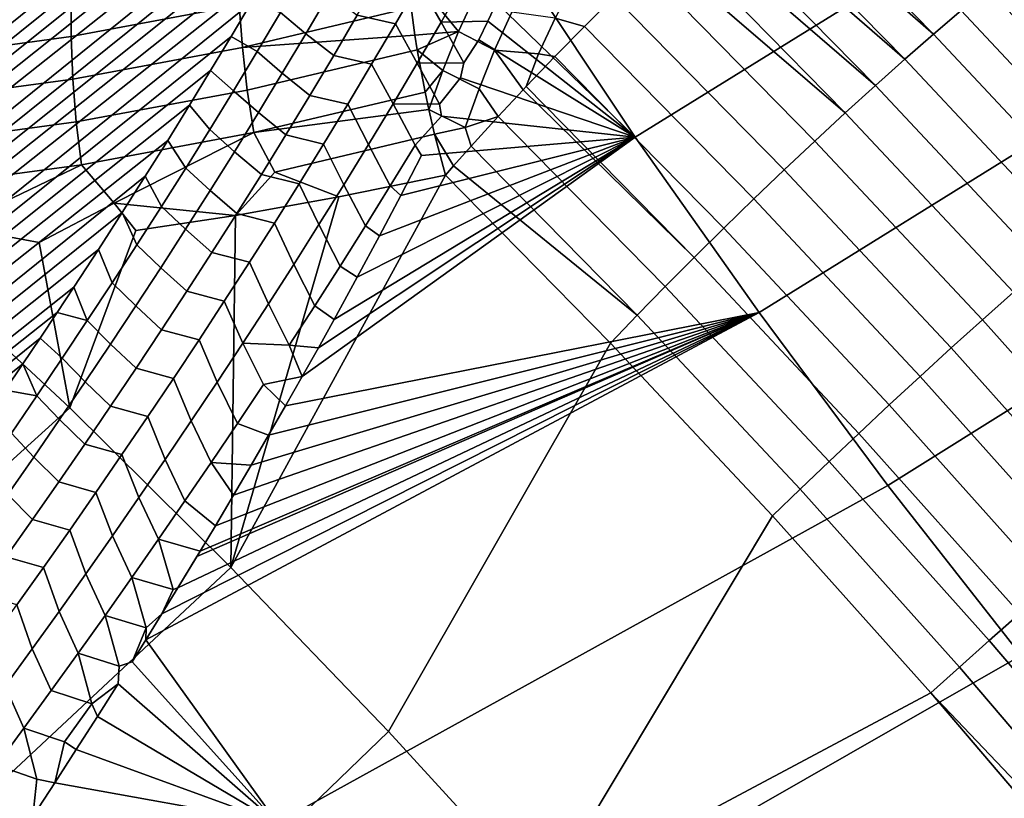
# Model space of a CAD drawing. Header units: metres. Extents: x -82 to 82, y -314 to 27.
# Tile 389 of 656: x -56.79 to -52.77, y -31.81 to -28.64. Entities that reach past the tile are written whole.
import ezdxf

# ---------------------------------------------------------------- set-up
doc = ezdxf.new("R2010")
doc.units = ezdxf.units.M
doc.layers.add('solid_K_24_41_04_000C07', color=7, linetype='CONTINUOUS')

msp = doc.modelspace()

# ---------------------------------------------------------------- linework, layer by layer
at = {"layer": 'solid_K_24_41_04_000C07'}
for points in [[(-78.044121, -38.584923, 53.209274), (-56.828636, -21.3894, 35.353458), (-56.744942, -21.398634, 35.293816)], [(-78.044121, -38.584923, 53.209274), (-56.744942, -21.398634, 35.293816), (-56.663261, -21.408882, 35.235512)], [(-78.044121, -38.584923, 53.209274), (-56.663261, -21.408882, 35.235512), (-56.583588, -21.420143, 35.178551)], [(-78.044121, -38.584923, 53.209274), (-56.583588, -21.420143, 35.178551), (-56.505852, -21.432337, 35.122879)], [(-78.044121, -38.584923, 53.209274), (-56.505852, -21.432337, 35.122879), (-56.429981, -21.445391, 35.068439)], [(-78.044121, -38.584923, 53.209274), (-56.429981, -21.445391, 35.068439), (-56.283592, -21.473835, 34.963058)], [(-78.044121, -38.584923, 53.209274), (-56.283592, -21.473835, 34.963058), (-56.144596, -21.505697, 34.862617)], [(-77.769989, -39.218563, 53.081669), (-78.044121, -38.584923, 53.209274), (-56.144596, -21.505697, 34.862617), (-56.012661, -21.540579, 34.766869)], [(-77.769989, -39.218563, 53.081669), (-56.012661, -21.540579, 34.766869), (-55.887356, -21.577976, 34.675476)], [(-77.769989, -39.218563, 53.081669), (-55.887356, -21.577976, 34.675476), (-55.768879, -21.618139, 34.588669)], [(-77.769989, -39.218563, 53.081669), (-55.768879, -21.618139, 34.588669), (-55.656788, -21.660601, 34.506115)], [(-77.769989, -39.218563, 53.081669), (-55.656788, -21.660601, 34.506115), (-55.5508, -21.705032, 34.427612)], [(-77.769989, -39.218563, 53.081669), (-55.5508, -21.705032, 34.427612), (-55.451065, -21.751623, 34.353352)], [(-77.769989, -39.218563, 53.081669), (-55.451065, -21.751623, 34.353352), (-55.356953, -21.79985, 34.282837)], [(-77.497025, -39.839706, 52.919788), (-77.769989, -39.218563, 53.081669), (-55.356953, -21.79985, 34.282837), (-55.26828, -21.849524, 34.215973)], [(-77.497025, -39.839706, 52.919788), (-55.26828, -21.849524, 34.215973), (-55.185101, -21.90074, 34.152847)], [(-77.497025, -39.839706, 52.919788), (-55.185101, -21.90074, 34.152847), (-55.106678, -21.95311, 34.092899)], [(-77.497025, -39.839706, 52.919788), (-55.106678, -21.95311, 34.092899), (-55.033062, -22.006567, 34.036209)], [(-77.497025, -39.839706, 52.919788), (-55.033062, -22.006567, 34.036209), (-54.964062, -22.061157, 33.982662)], [(-77.497025, -39.839706, 52.919788), (-54.964062, -22.061157, 33.982662), (-54.898903, -22.11676, 33.931671)], [(-77.497025, -39.839706, 52.919788), (-54.898903, -22.11676, 33.931671), (-54.837761, -22.173378, 33.883404)], [(-77.225426, -40.44812, 52.72403), (-77.497025, -39.839706, 52.919788), (-54.837761, -22.173378, 33.883404), (-54.780338, -22.231012, 33.83765)], [(-77.225426, -40.44812, 52.72403), (-54.780338, -22.231012, 33.83765), (-54.72607, -22.289621, 33.793972)], [(-77.225426, -40.44812, 52.72403), (-54.72607, -22.289621, 33.793972), (-54.675171, -22.349178, 33.752567)], [(-77.225426, -40.44812, 52.72403), (-54.675171, -22.349178, 33.752567), (-54.627308, -22.409786, 33.713181)], [(-77.225426, -40.44812, 52.72403), (-54.627308, -22.409786, 33.713181), (-54.58215, -22.471497, 33.675556)], [(-77.225426, -40.44812, 52.72403), (-54.58215, -22.471497, 33.675556), (-54.539864, -22.534245, 33.639851)], [(-77.225426, -40.44812, 52.72403), (-54.539864, -22.534245, 33.639851), (-54.500122, -22.59828, 33.605793)], [(-77.225426, -40.44812, 52.72403), (-54.500122, -22.59828, 33.605793), (-54.462746, -22.66371, 33.573238)], [(-77.225426, -40.44812, 52.72403), (-54.462746, -22.66371, 33.573238), (-54.42783, -22.730467, 33.542282)], [(-77.225426, -40.44812, 52.72403), (-54.42783, -22.730467, 33.542282), (-54.395153, -22.798807, 33.512733), (-76.955391, -41.043564, 52.494686)], [(-76.955391, -41.043564, 52.494686), (-54.395153, -22.798807, 33.512733), (-54.364651, -22.868706, 33.484531)], [(-76.955391, -41.043564, 52.494686), (-54.364651, -22.868706, 33.484531), (-54.336369, -22.940226, 33.457718)], [(-76.955391, -41.043564, 52.494686), (-54.336369, -22.940226, 33.457718), (-54.310242, -23.013746, 33.43222)], [(-76.955391, -41.043564, 52.494686), (-54.310242, -23.013746, 33.43222), (-54.286274, -23.089123, 33.408035)], [(-76.955391, -41.043564, 52.494686), (-54.286274, -23.089123, 33.408035), (-54.264477, -23.166603, 33.385166)], [(-76.955391, -41.043564, 52.494686), (-54.264477, -23.166603, 33.385166), (-54.244839, -23.246679, 33.363556)], [(-76.955391, -41.043564, 52.494686), (-54.244839, -23.246679, 33.363556), (-54.227329, -23.329123, 33.343182)], [(-76.955391, -41.043564, 52.494686), (-54.227329, -23.329123, 33.343182), (-54.21207, -23.41432, 33.324112)], [(-76.955391, -41.043564, 52.494686), (-54.21207, -23.41432, 33.324112), (-54.199169, -23.502693, 33.306389), (-76.687035, -41.625835, 52.23193)], [(-76.687035, -41.625835, 52.23193), (-54.199169, -23.502693, 33.306389), (-54.188541, -23.593967, 33.289936)], [(-76.687035, -41.625835, 52.23193), (-54.188541, -23.593967, 33.289936), (-54.180485, -23.688763, 33.274948)], [(-76.687035, -41.625835, 52.23193), (-54.180485, -23.688763, 33.274948), (-54.175156, -23.787413, 33.261501)], [(-76.687035, -41.625835, 52.23193), (-54.175156, -23.787413, 33.261501), (-54.17247, -23.889698, 33.249516)], [(-76.687035, -41.625835, 52.23193), (-54.17247, -23.889698, 33.249516), (-54.172886, -23.996426, 33.239292)], [(-76.687035, -41.625835, 52.23193), (-54.172886, -23.996426, 33.239292), (-54.176476, -24.107815, 33.230835)], [(-76.687035, -41.625835, 52.23193), (-54.176476, -24.107815, 33.230835), (-54.18327, -24.223749, 33.224133), (-76.420471, -42.194641, 51.935787)], [(-76.420471, -42.194641, 51.935787), (-54.18327, -24.223749, 33.224133), (-54.193886, -24.344879, 33.219646)], [(-76.420471, -42.194641, 51.935787), (-54.193886, -24.344879, 33.219646), (-54.208252, -24.471161, 33.217258)], [(-76.420471, -42.194641, 51.935787), (-54.208252, -24.471161, 33.217258), (-54.226582, -24.602692, 33.21711)], [(-76.420471, -42.194641, 51.935787), (-54.226582, -24.602692, 33.21711), (-54.249538, -24.739954, 33.219707)], [(-76.420471, -42.194641, 51.935787), (-54.249538, -24.739954, 33.219707), (-54.276932, -24.882814, 33.224838)], [(-76.420471, -42.194641, 51.935787), (-54.276932, -24.882814, 33.224838), (-54.309128, -25.031441, 33.232777)], [(-76.420471, -42.194641, 51.935787), (-54.309128, -25.031441, 33.232777), (-54.346653, -25.186119, 33.243923), (-76.1558, -42.749561, 51.606247)], [(-76.1558, -42.749561, 51.606247), (-54.346653, -25.186119, 33.243923), (-54.389263, -25.346691, 33.258022)], [(-76.1558, -42.749561, 51.606247), (-54.389263, -25.346691, 33.258022), (-54.437504, -25.513416, 33.275501)], [(-76.1558, -42.749561, 51.606247), (-54.437504, -25.513416, 33.275501), (-54.491795, -25.686487, 33.296692)], [(-76.1558, -42.749561, 51.606247), (-54.491795, -25.686487, 33.296692), (-54.521099, -25.77533, 33.308567)], [(-76.1558, -42.749561, 51.606247), (-54.521099, -25.77533, 33.308567), (-54.551929, -25.865763, 33.321362)], [(-76.1558, -42.749561, 51.606247), (-54.551929, -25.865763, 33.321362), (-54.584377, -25.957834, 33.335152)], [(-76.1558, -42.749561, 51.606247), (-54.584377, -25.957834, 33.335152), (-54.618523, -26.051598, 33.350002)], [(-76.1558, -42.749561, 51.606247), (-54.618523, -26.051598, 33.350002), (-54.654373, -26.147049, 33.36591), (-75.893143, -43.290119, 51.243206)], [(-75.893143, -43.290119, 51.243206), (-54.654373, -26.147049, 33.36591), (-54.691788, -26.244093, 33.382751)], [(-75.893143, -43.290119, 51.243206), (-54.691788, -26.244093, 33.382751), (-54.730846, -26.342783, 33.400589)], [(-75.893143, -43.290119, 51.243206), (-54.730846, -26.342783, 33.400589), (-54.771648, -26.44318, 33.419502)], [(-75.893143, -43.290119, 51.243206), (-54.771648, -26.44318, 33.419502), (-54.814293, -26.545343, 33.439571)], [(-75.893143, -43.290119, 51.243206), (-54.814293, -26.545343, 33.439571), (-54.858868, -26.649334, 33.460869)], [(-75.893143, -43.290119, 51.243206), (-54.858868, -26.649334, 33.460869), (-54.905273, -26.755074, 33.483299)], [(-75.893143, -43.290119, 51.243206), (-54.905273, -26.755074, 33.483299), (-54.953449, -26.86252, 33.506813)], [(-75.893143, -43.290119, 51.243206), (-54.953449, -26.86252, 33.506813), (-55.003506, -26.971746, 33.531487)], [(-54.763241, -28.388895, 33.242958), (-52.351143, -26.904646, 32.266544), (-51.864658, -27.621443, 32.140755), (-54.280361, -29.11544, 33.107407)], [(-75.893143, -43.290119, 51.243206), (-55.003506, -26.971746, 33.531487), (-55.055542, -27.082819, 33.557411)], [(-52.843178, -28.508053, 86.428726), (-52.15337, -29.244165, 86.507645), (-50.372284, -27.767761, 84.67852), (-51.061081, -27.032789, 84.599663)], [(-75.893143, -43.290119, 51.243206), (-55.055542, -27.082819, 33.557411), (-55.109657, -27.195808, 33.584663)], [(-75.893143, -43.290119, 51.243206), (-55.109657, -27.195808, 33.584663), (-55.16592, -27.310753, 33.613297), (-75.632614, -43.815784, 50.846485)], [(-75.632614, -43.815784, 50.846485), (-55.16592, -27.310753, 33.613297), (-55.224144, -27.427517, 33.643147)], [(-75.632614, -43.815784, 50.846485), (-55.224144, -27.427517, 33.643147), (-55.284382, -27.546135, 33.674252)], [(-75.632614, -43.815784, 50.846485), (-55.284382, -27.546135, 33.674252), (-55.346745, -27.666685, 33.706699)], [(-54.280361, -29.11544, 33.107407), (-51.864658, -27.621443, 32.140755), (-51.356873, -28.32835, 32.047348), (-53.775097, -29.831665, 33.002686)], [(-75.632614, -43.815784, 50.846485), (-55.346745, -27.666685, 33.706699), (-55.411343, -27.789242, 33.740585)], [(-75.632614, -43.815784, 50.846485), (-55.411343, -27.789242, 33.740585), (-55.478294, -27.913883, 33.776005), (-75.503113, -44.072865, 50.635338)], [(-75.503113, -44.072865, 50.635338), (-55.478294, -27.913883, 33.776005), (-55.547565, -28.040583, 33.81292)], [(-53.708778, -27.930939, 86.460953), (-53.765438, -27.980291, 86.5028), (-53.063557, -28.695251, 86.614746), (-52.950809, -28.598507, 86.527931)], [(-53.765438, -27.980291, 86.5028), (-53.823044, -28.031185, 86.541412), (-53.063557, -28.695251, 86.614746)], [(-53.823044, -28.031185, 86.541412), (-53.881493, -28.083529, 86.576729), (-53.180466, -28.797697, 86.688545), (-53.063557, -28.695251, 86.614746)], [(-75.503113, -44.072865, 50.635338), (-55.547565, -28.040583, 33.81292), (-55.618996, -28.16922, 33.851189)], [(-53.881493, -28.083529, 86.576729), (-53.940678, -28.13722, 86.608673), (-53.180466, -28.797697, 86.688545)], [(-53.940678, -28.13722, 86.608673), (-54.000484, -28.192165, 86.637192), (-53.300663, -28.905083, 86.748787), (-53.180466, -28.797697, 86.688545)], [(-75.503113, -44.072865, 50.635338), (-55.618996, -28.16922, 33.851189), (-55.692703, -28.299877, 33.890903)], [(-54.000484, -28.192165, 86.637192), (-54.060806, -28.248259, 86.662224), (-53.300663, -28.905083, 86.748787)], [(-54.060806, -28.248259, 86.662224), (-54.12151, -28.305386, 86.683723), (-53.423264, -29.016619, 86.795021), (-53.300663, -28.905083, 86.748787)], [(-75.503113, -44.072865, 50.635338), (-55.692703, -28.299877, 33.890903), (-55.768814, -28.432638, 33.932178)], [(-55.06926, -28.319571, 33.38921), (-54.976044, -28.476938, 33.337811), (-55.07233, -28.645958, 33.385262), (-55.163479, -28.486872, 33.43623)], [(-54.12151, -28.305386, 86.683723), (-54.182495, -28.363441, 86.701637), (-53.423264, -29.016619, 86.795021)], [(-53.775097, -29.831665, 33.002686), (-51.356873, -28.32835, 32.047348), (-50.828846, -29.023891, 31.986517), (-53.249794, -30.537323, 32.929588)], [(-55.000668, -28.685062, 86.611862), (-54.928852, -28.527756, 86.621613), (-55.041893, -28.395912, 86.55275), (-55.113789, -28.546488, 86.54866)], [(-54.846355, -28.567665, 33.284309), (-54.763241, -28.388895, 33.242958), (-54.280361, -29.11544, 33.107407)], [(-54.182495, -28.363441, 86.701637), (-54.243641, -28.422318, 86.71595), (-53.547359, -29.131475, 86.826904), (-53.423264, -29.016619, 86.795021)], [(-75.503113, -44.072865, 50.635338), (-55.768814, -28.432638, 33.932178), (-55.847458, -28.567589, 33.975117), (-75.374222, -44.325943, 50.415726)], [(-56.581917, -28.705568, 85.793472), (-55.895576, -28.577559, 86.137886), (-55.900932, -28.408188, 86.090187), (-56.581631, -28.534697, 85.751122)], [(-55.213005, -28.416004, 86.474098), (-55.895576, -28.577559, 86.137886), (-55.882961, -28.749763, 86.172195), (-55.194942, -28.58655, 86.513779)], [(-54.243641, -28.422318, 86.71595), (-54.366074, -28.5422, 86.73365), (-53.672031, -29.248804, 86.844208), (-53.547359, -29.131475, 86.826904)], [(-55.727959, -28.606802, 33.841667), (-55.634228, -28.445791, 33.791412), (-55.528866, -28.531206, 33.682533), (-55.623871, -28.693604, 33.732662)], [(-55.414078, -28.61853, 33.585331), (-55.319031, -28.453619, 33.536427), (-55.163479, -28.486872, 33.43623), (-55.258926, -28.652958, 33.484367)], [(-55.07233, -28.645958, 33.385262), (-54.976044, -28.476938, 33.337811), (-54.846355, -28.567665, 33.284309), (-54.882053, -28.643175, 33.302231)], [(-55.163479, -28.486872, 33.43623), (-55.07233, -28.645958, 33.385262), (-55.169811, -28.813694, 33.433823), (-55.258926, -28.652958, 33.484367)], [(-54.606705, -28.629778, 86.717255), (-54.487572, -28.663818, 86.736671), (-54.366074, -28.5422, 86.73365), (-54.532146, -28.487076, 86.710457)], [(-52.261108, -29.334511, 86.606834), (-52.15337, -29.244165, 86.507645), (-52.843178, -28.508053, 86.428726), (-52.950809, -28.598507, 86.527931)], [(-57.270866, -28.798777, 85.441681), (-56.581917, -28.705568, 85.793472), (-56.581631, -28.534697, 85.751122), (-57.264702, -28.626772, 85.404701)], [(-55.623871, -28.693604, 33.732662), (-55.528866, -28.531206, 33.682533), (-55.414078, -28.61853, 33.585331), (-55.510315, -28.782352, 33.6353)], [(-55.000668, -28.685062, 86.611862), (-55.113789, -28.546488, 86.54866), (-55.194942, -28.58655, 86.513779), (-55.179306, -28.6991, 86.532341)], [(-54.853859, -28.761036, 86.666328), (-54.783108, -28.605453, 86.676437), (-54.928852, -28.527756, 86.621613), (-55.000668, -28.685062, 86.611862)], [(-54.366074, -28.5422, 86.73365), (-54.487572, -28.663818, 86.736671), (-53.79636, -29.367735, 86.846794), (-53.672031, -29.248804, 86.844208)], [(-75.374222, -44.325943, 50.415726), (-55.847458, -28.567589, 33.975117), (-55.928753, -28.704811, 34.019817)], [(-56.57497, -28.879082, 85.82238), (-55.882961, -28.749763, 86.172195), (-55.895576, -28.577559, 86.137886), (-56.581917, -28.705568, 85.793472)], [(-55.727959, -28.606802, 33.841667), (-55.822872, -28.766901, 33.892937), (-55.928753, -28.704811, 34.019817), (-55.847458, -28.567589, 33.975117)], [(-55.882961, -28.749763, 86.172195), (-55.179306, -28.6991, 86.532341), (-55.194942, -28.58655, 86.513779)], [(-54.882053, -28.643175, 33.302231), (-54.846355, -28.567665, 33.284309), (-54.280361, -29.11544, 33.107407)], [(-52.374249, -29.430836, 86.693604), (-52.261108, -29.334511, 86.606834), (-52.950809, -28.598507, 86.527931), (-53.063557, -28.695251, 86.614746)], [(-55.822872, -28.766901, 33.892937), (-55.727959, -28.606802, 33.841667), (-55.623871, -28.693604, 33.732662), (-55.720024, -28.855017, 33.78381)], [(-55.510315, -28.782352, 33.6353), (-55.414078, -28.61853, 33.585331), (-55.258926, -28.652958, 33.484367), (-55.355549, -28.817873, 33.533577)], [(-54.606705, -28.629778, 86.717255), (-54.783108, -28.605453, 86.676437), (-54.853859, -28.761036, 86.666328), (-54.675507, -28.77541, 86.712074)], [(-54.675507, -28.77541, 86.712074), (-54.607574, -28.786598, 86.725021), (-54.487572, -28.663818, 86.736671), (-54.606705, -28.629778, 86.717255)], [(-55.258926, -28.652958, 33.484367), (-55.169811, -28.813694, 33.433823), (-55.268421, -28.980194, 33.483444), (-55.355549, -28.817873, 33.533577)], [(-55.169811, -28.813694, 33.433823), (-55.07233, -28.645958, 33.385262), (-54.979923, -28.813101, 33.349903)], [(-55.07233, -28.645958, 33.385262), (-54.882053, -28.643175, 33.302231), (-54.918316, -28.719084, 33.320522), (-54.979923, -28.813101, 33.349903)], [(-54.918316, -28.719084, 33.320522), (-54.882053, -28.643175, 33.302231), (-54.280361, -29.11544, 33.107407)], [(-54.487572, -28.663818, 86.736671), (-54.607574, -28.786598, 86.725021), (-53.919418, -29.487391, 86.834648), (-53.79636, -29.367735, 86.846794)], [(-75.374222, -44.325943, 50.415726), (-55.928753, -28.704811, 34.019817), (-56.012508, -28.844164, 34.066105)], [(-57.269817, -28.973242, 85.465164), (-56.57497, -28.879082, 85.82238), (-56.581917, -28.705568, 85.793472), (-57.270866, -28.798777, 85.441681)], [(-55.822872, -28.766901, 33.892937), (-55.918903, -28.926113, 33.945179), (-56.012508, -28.844164, 34.066105), (-55.928753, -28.704811, 34.019817)], [(-55.86319, -28.923468, 86.192848), (-55.169758, -28.758829, 86.53981), (-55.179306, -28.6991, 86.532341), (-55.882961, -28.749763, 86.172195)], [(-55.720024, -28.855017, 33.78381), (-55.623871, -28.693604, 33.732662), (-55.510315, -28.782352, 33.6353), (-55.607677, -28.945118, 33.686287)], [(-55.169758, -28.758829, 86.53981), (-55.000668, -28.685062, 86.611862), (-55.179306, -28.6991, 86.532341)], [(-55.169758, -28.758829, 86.53981), (-55.065357, -28.844072, 86.588882), (-55.000668, -28.685062, 86.611862)], [(-54.917519, -28.918264, 86.643097), (-54.853859, -28.761036, 86.666328), (-55.000668, -28.685062, 86.611862), (-55.065357, -28.844072, 86.588882)], [(-54.979923, -28.813101, 33.349903), (-54.918316, -28.719084, 33.320522), (-54.280361, -29.11544, 33.107407), (-54.993198, -28.87328, 33.358562)], [(-52.491951, -29.532429, 86.767319), (-52.374249, -29.430836, 86.693604), (-53.063557, -28.695251, 86.614746), (-53.180466, -28.797697, 86.688545)], [(-56.560844, -29.053892, 85.837616), (-55.86319, -28.923468, 86.192848), (-55.882961, -28.749763, 86.172195), (-56.57497, -28.879082, 85.82238)], [(-55.169758, -28.758829, 86.53981), (-55.86319, -28.923468, 86.192848), (-55.836407, -29.097328, 86.199677), (-55.13763, -28.931496, 86.551994)], [(-55.169758, -28.758829, 86.53981), (-55.13763, -28.931496, 86.551994), (-55.065357, -28.844072, 86.588882)], [(-54.853859, -28.761036, 86.666328), (-54.917519, -28.918264, 86.643097), (-54.839268, -29.031746, 86.658112), (-54.737938, -28.923151, 86.694969)], [(-54.853859, -28.761036, 86.666328), (-54.737938, -28.923151, 86.694969), (-54.725094, -28.909542, 86.698769), (-54.675507, -28.77541, 86.712074)], [(-55.918903, -28.926113, 33.945179), (-55.822872, -28.766901, 33.892937), (-55.720024, -28.855017, 33.78381), (-55.817272, -29.01548, 33.83593)], [(-55.607677, -28.945118, 33.686287), (-55.510315, -28.782352, 33.6353), (-55.355549, -28.817873, 33.533577), (-55.453281, -28.981659, 33.583813)], [(-54.675507, -28.77541, 86.712074), (-54.725094, -28.909542, 86.698769), (-54.607574, -28.786598, 86.725021)], [(-54.607574, -28.786598, 86.725021), (-54.725094, -28.909542, 86.698769), (-54.040302, -29.606882, 86.807854), (-53.919418, -29.487391, 86.834648)], [(-52.61335, -29.638536, 86.827415), (-52.491951, -29.532429, 86.767319), (-53.180466, -28.797697, 86.688545), (-53.300663, -28.905083, 86.748787)], [(-55.355549, -28.817873, 33.533577), (-55.268421, -28.980194, 33.483444), (-55.368103, -29.145504, 33.534081), (-55.453281, -28.981659, 33.583813)], [(-55.268421, -28.980194, 33.483444), (-55.169811, -28.813694, 33.433823), (-55.078712, -28.98123, 33.398556)], [(-55.169811, -28.813694, 33.433823), (-54.979923, -28.813101, 33.349903), (-54.993198, -28.87328, 33.358562), (-55.078712, -28.98123, 33.398556)], [(-75.374222, -44.325943, 50.415726), (-56.012508, -28.844164, 34.066105), (-56.098701, -28.985628, 34.113956)], [(-57.261566, -29.148817, 85.474976), (-56.560844, -29.053892, 85.837616), (-56.57497, -28.879082, 85.82238), (-57.269817, -28.973242, 85.465164)], [(-55.918903, -28.926113, 33.945179), (-56.015987, -29.084467, 33.998352), (-56.098701, -28.985628, 34.113956), (-56.012508, -28.844164, 34.066105)], [(-55.817272, -29.01548, 33.83593), (-55.720024, -28.855017, 33.78381), (-55.607677, -28.945118, 33.686287), (-55.706108, -29.106867, 33.738251)], [(-55.13763, -28.931496, 86.551994), (-55.122162, -29.003399, 86.552986), (-55.065357, -28.844072, 86.588882)], [(-54.973602, -29.075932, 86.606918), (-54.917519, -28.918264, 86.643097), (-55.065357, -28.844072, 86.588882), (-55.122162, -29.003399, 86.552986)], [(-55.078712, -28.98123, 33.398556), (-54.993198, -28.87328, 33.358562), (-54.280361, -29.11544, 33.107407), (-55.071228, -29.03035, 33.398544)], [(-54.973602, -29.075932, 86.606918), (-54.839268, -29.031746, 86.658112), (-54.917519, -28.918264, 86.643097)], [(-54.725094, -28.909542, 86.698769), (-54.737938, -28.923151, 86.694969), (-54.040302, -29.606882, 86.807854)], [(-52.737541, -29.748375, 86.873466), (-52.61335, -29.638536, 86.827415), (-53.300663, -28.905083, 86.748787), (-53.423264, -29.016619, 86.795021)], [(-56.539654, -29.228649, 85.839058), (-55.836407, -29.097328, 86.199677), (-55.86319, -28.923468, 86.192848), (-56.560844, -29.053892, 85.837616)], [(-56.015987, -29.084467, 33.998352), (-55.918903, -28.926113, 33.945179), (-55.817272, -29.01548, 33.83593), (-55.91555, -29.175022, 33.888977)], [(-55.836407, -29.097328, 86.199677), (-55.122162, -29.003399, 86.552986), (-55.13763, -28.931496, 86.551994)], [(-55.706108, -29.106867, 33.738251), (-55.607677, -28.945118, 33.686287), (-55.453281, -28.981659, 33.583813), (-55.552067, -29.144356, 33.635029)], [(-54.737938, -28.923151, 86.694969), (-54.839268, -29.031746, 86.658112), (-54.158112, -29.725327, 86.766624), (-54.040302, -29.606882, 86.807854)], [(-75.374222, -44.325943, 50.415726), (-56.098701, -28.985628, 34.113956), (-56.187477, -29.129301, 34.163494)], [(-56.114071, -29.241985, 34.052406), (-56.187477, -29.129301, 34.163494), (-56.098701, -28.985628, 34.113956), (-56.015987, -29.084467, 33.998352)], [(-55.453281, -28.981659, 33.583813), (-55.368103, -29.145504, 33.534081), (-55.468796, -29.309671, 33.585693), (-55.552067, -29.144356, 33.635029)], [(-55.268421, -28.980194, 33.483444), (-55.178574, -29.148083, 33.448242), (-55.279453, -29.313709, 33.498924), (-55.368103, -29.145504, 33.534081)], [(-55.268421, -28.980194, 33.483444), (-55.078712, -28.98123, 33.398556), (-55.071228, -29.03035, 33.398544), (-55.178574, -29.148083, 33.448242)], [(-55.91555, -29.175022, 33.888977), (-55.817272, -29.01548, 33.83593), (-55.706108, -29.106867, 33.738251), (-55.805546, -29.267635, 33.791142)], [(-55.750233, -29.258757, 86.219551), (-55.098801, -29.103207, 86.55024), (-55.122162, -29.003399, 86.552986), (-55.836407, -29.097328, 86.199677)], [(-55.178574, -29.148083, 33.448242), (-55.071228, -29.03035, 33.398544), (-54.280361, -29.11544, 33.107407), (-55.152626, -29.19038, 33.440575)], [(-55.098801, -29.103207, 86.55024), (-54.973602, -29.075932, 86.606918), (-55.122162, -29.003399, 86.552986)], [(-54.973602, -29.075932, 86.606918), (-54.949238, -29.152283, 86.603355), (-54.839268, -29.031746, 86.658112)], [(-54.839268, -29.031746, 86.658112), (-54.949238, -29.152283, 86.603355), (-54.271976, -29.841848, 86.71125), (-54.158112, -29.725327, 86.766624)], [(-52.863605, -29.861132, 86.905128), (-52.737541, -29.748375, 86.873466), (-53.423264, -29.016619, 86.795021), (-53.547359, -29.131475, 86.826904)], [(-53.249794, -30.537323, 32.929588), (-50.828846, -29.023891, 31.986517), (-50.281681, -29.706615, 31.958389), (-52.705475, -31.231041, 32.88826)], [(-57.24617, -29.324141, 85.471039), (-56.539654, -29.228649, 85.839058), (-56.560844, -29.053892, 85.837616), (-57.261566, -29.148817, 85.474976)], [(-55.098801, -29.103207, 86.55024), (-55.021488, -29.233177, 86.558067), (-54.949238, -29.152283, 86.603355), (-54.973602, -29.075932, 86.606918)], [(-56.405777, -29.384598, 85.881683), (-55.836407, -29.097328, 86.199677), (-56.539654, -29.228649, 85.839058)], [(-55.836407, -29.097328, 86.199677), (-56.405777, -29.384598, 85.881683), (-55.910442, -29.435572, 86.105103), (-55.750233, -29.258757, 86.219551)], [(-56.114071, -29.241985, 34.052406), (-56.015987, -29.084467, 33.998352), (-55.91555, -29.175022, 33.888977), (-56.014801, -29.333673, 33.942909)], [(-55.805546, -29.267635, 33.791142), (-55.706108, -29.106867, 33.738251), (-55.552067, -29.144356, 33.635029), (-55.651848, -29.306007, 33.687183)], [(-55.098801, -29.103207, 86.55024), (-55.750233, -29.258757, 86.219551), (-55.489346, -29.359838, 86.317673), (-55.05415, -29.270227, 86.534927)], [(-55.639141, -30.092855, 33.698589), (-54.280361, -29.11544, 33.107407), (-53.775097, -29.831665, 33.002686), (-55.707016, -30.21183, 33.735317)], [(-55.639141, -30.092855, 33.698589), (-55.572891, -29.975281, 33.662895), (-54.280361, -29.11544, 33.107407)], [(-55.572891, -29.975281, 33.662895), (-55.508343, -29.859127, 33.628265), (-54.280361, -29.11544, 33.107407)], [(-55.508343, -29.859127, 33.628265), (-55.414555, -29.6875, 33.57822), (-54.280361, -29.11544, 33.107407)], [(-55.414555, -29.6875, 33.57822), (-55.324177, -29.518902, 33.530346), (-54.280361, -29.11544, 33.107407)], [(-55.324177, -29.518902, 33.530346), (-55.23695, -29.35323, 33.484509), (-54.280361, -29.11544, 33.107407)], [(-55.23695, -29.35323, 33.484509), (-55.152626, -29.19038, 33.440575), (-54.280361, -29.11544, 33.107407)], [(-55.098801, -29.103207, 86.55024), (-55.05415, -29.270227, 86.534927), (-55.021488, -29.233177, 86.558067)], [(-75.374222, -44.325943, 50.415726), (-56.187477, -29.129301, 34.163494), (-56.278973, -29.275278, 34.214832), (-75.245842, -44.574982, 50.187469)], [(-56.213108, -29.398687, 34.107319), (-56.278973, -29.275278, 34.214832), (-56.187477, -29.129301, 34.163494), (-56.114071, -29.241985, 34.052406)], [(-55.552067, -29.144356, 33.635029), (-55.468796, -29.309671, 33.585693), (-55.570446, -29.472746, 33.638229), (-55.651848, -29.306007, 33.687183)], [(-55.368103, -29.145504, 33.534081), (-55.279453, -29.313709, 33.498924), (-55.38129, -29.478165, 33.550552), (-55.468796, -29.309671, 33.585693)], [(-55.178574, -29.148083, 33.448242), (-55.152626, -29.19038, 33.440575), (-55.23695, -29.35323, 33.484509), (-55.279453, -29.313709, 33.498924)], [(-54.949238, -29.152283, 86.603355), (-55.021488, -29.233177, 86.558067), (-54.271976, -29.841848, 86.71125)], [(-52.990612, -29.975969, 86.922165), (-52.863605, -29.861132, 86.905128), (-53.547359, -29.131475, 86.826904), (-53.672031, -29.248804, 86.844208)], [(-56.014801, -29.333673, 33.942909), (-55.91555, -29.175022, 33.888977), (-55.805546, -29.267635, 33.791142), (-55.905933, -29.427458, 33.844917)], [(-57.064453, -29.479643, 85.537354), (-56.539654, -29.228649, 85.839058), (-57.24617, -29.324141, 85.471039)], [(-56.539654, -29.228649, 85.839058), (-57.064453, -29.479643, 85.537354), (-56.712639, -29.545872, 85.694916), (-56.405777, -29.384598, 85.881683)], [(-56.213108, -29.398687, 34.107319), (-56.114071, -29.241985, 34.052406), (-56.014801, -29.333673, 33.942909), (-56.114983, -29.491457, 33.9977)], [(-55.021488, -29.233177, 86.558067), (-55.05415, -29.270227, 86.534927), (-54.381058, -29.955582, 86.642151), (-54.271976, -29.841848, 86.71125)], [(-75.245842, -44.574982, 50.187469), (-56.278973, -29.275278, 34.214832), (-56.373337, -29.423656, 34.268101)], [(-56.313061, -29.554596, 34.163055), (-56.373337, -29.423656, 34.268101), (-56.278973, -29.275278, 34.214832), (-56.213108, -29.398687, 34.107319)], [(-55.05415, -29.270227, 86.534927), (-55.930393, -30.871424, 85.688492), (-55.286922, -31.540989, 85.777802), (-54.381058, -29.955582, 86.642151)], [(-55.05415, -29.270227, 86.534927), (-55.489346, -29.359838, 86.317673), (-55.930393, -30.871424, 85.688492)], [(-55.750233, -29.258757, 86.219551), (-55.910442, -29.435572, 86.105103), (-55.489346, -29.359838, 86.317673)], [(-55.905933, -29.427458, 33.844917), (-55.805546, -29.267635, 33.791142), (-55.651848, -29.306007, 33.687183), (-55.752567, -29.466654, 33.740231)], [(-53.117622, -30.092039, 86.924438), (-52.990612, -29.975969, 86.922165), (-53.672031, -29.248804, 86.844208), (-53.79636, -29.367735, 86.846794)], [(-55.651848, -29.306007, 33.687183), (-55.570446, -29.472746, 33.638229), (-55.672997, -29.634769, 33.69165), (-55.752567, -29.466654, 33.740231)], [(-55.468796, -29.309671, 33.585693), (-55.38129, -29.478165, 33.550552), (-55.484032, -29.641497, 33.603081), (-55.570446, -29.472746, 33.638229)], [(-55.279453, -29.313709, 33.498924), (-55.23695, -29.35323, 33.484509), (-55.324177, -29.518902, 33.530346), (-55.38129, -29.478165, 33.550552)], [(-56.114983, -29.491457, 33.9977), (-56.014801, -29.333673, 33.942909), (-55.905933, -29.427458, 33.844917), (-56.007233, -29.586361, 33.899551)], [(-55.489346, -29.359838, 86.317673), (-55.910442, -29.435572, 86.105103), (-55.930393, -30.871424, 85.688492)], [(-56.405777, -29.384598, 85.881683), (-56.712639, -29.545872, 85.694916), (-56.587482, -30.220345, 85.567307), (-56.317532, -29.496891, 85.89785)], [(-56.405777, -29.384598, 85.881683), (-56.317532, -29.496891, 85.89785), (-55.910442, -29.435572, 86.105103)], [(-56.313061, -29.554596, 34.163055), (-56.213108, -29.398687, 34.107319), (-56.114983, -29.491457, 33.9977), (-56.216061, -29.648397, 34.053318)], [(-53.24369, -30.208483, 86.911949), (-53.117622, -30.092039, 86.924438), (-53.79636, -29.367735, 86.846794), (-53.919418, -29.487391, 86.834648)], [(-75.245842, -44.574982, 50.187469), (-56.373337, -29.423656, 34.268101), (-56.470627, -29.574472, 34.323338)], [(-56.317532, -29.496891, 85.89785), (-56.587482, -30.220345, 85.567307), (-55.930393, -30.871424, 85.688492), (-55.910442, -29.435572, 86.105103)], [(-56.413895, -29.709726, 34.219597), (-56.470627, -29.574472, 34.323338), (-56.373337, -29.423656, 34.268101), (-56.313061, -29.554596, 34.163055)], [(-56.007233, -29.586361, 33.899551), (-55.905933, -29.427458, 33.844917), (-55.752567, -29.466654, 33.740231), (-55.854179, -29.626328, 33.79414)], [(-57.064453, -29.479643, 85.537354), (-57.258743, -29.595701, 85.411743), (-56.587482, -30.220345, 85.567307), (-56.712639, -29.545872, 85.694916)], [(-55.752567, -29.466654, 33.740231), (-55.672997, -29.634769, 33.69165), (-55.776409, -29.795774, 33.745926), (-55.854179, -29.626328, 33.79414)], [(-55.570446, -29.472746, 33.638229), (-55.484032, -29.641497, 33.603081), (-55.587631, -29.803751, 33.656479), (-55.672997, -29.634769, 33.69165)], [(-55.484032, -29.641497, 33.603081), (-55.38129, -29.478165, 33.550552), (-55.324177, -29.518902, 33.530346), (-55.414555, -29.6875, 33.57822)], [(-56.216061, -29.648397, 34.053318), (-56.114983, -29.491457, 33.9977), (-56.007233, -29.586361, 33.899551), (-56.109402, -29.74437, 33.955013)], [(-53.367889, -30.324438, 86.884781), (-53.24369, -30.208483, 86.911949), (-53.919418, -29.487391, 86.834648), (-54.040302, -29.606882, 86.807854)], [(-56.413895, -29.709726, 34.219597), (-56.313061, -29.554596, 34.163055), (-56.216061, -29.648397, 34.053318), (-56.317997, -29.804514, 34.109737)], [(-75.245842, -44.574982, 50.187469), (-56.470627, -29.574472, 34.323338), (-56.570572, -29.727537, 34.380306)], [(-56.587482, -30.220345, 85.567307), (-57.258743, -29.595701, 85.411743), (-57.865322, -31.37575, 84.5709)], [(-56.515572, -29.864098, 34.276917), (-56.570572, -29.727537, 34.380306), (-56.470627, -29.574472, 34.323338), (-56.413895, -29.709726, 34.219597)], [(-56.109402, -29.74437, 33.955013), (-56.007233, -29.586361, 33.899551), (-55.854179, -29.626328, 33.79414), (-55.95665, -29.785057, 33.848881)], [(-55.854179, -29.626328, 33.79414), (-55.776409, -29.795774, 33.745926), (-55.88065, -29.955793, 33.801029), (-55.95665, -29.785057, 33.848881)], [(-55.672997, -29.634769, 33.69165), (-55.587631, -29.803751, 33.656479), (-55.692055, -29.964958, 33.710716), (-55.776409, -29.795774, 33.745926)], [(-55.587631, -29.803751, 33.656479), (-55.484032, -29.641497, 33.603081), (-55.414555, -29.6875, 33.57822), (-55.508343, -29.859127, 33.628265)], [(-53.489292, -30.439045, 86.84314), (-53.367889, -30.324438, 86.884781), (-54.040302, -29.606882, 86.807854), (-54.158112, -29.725327, 86.766624)], [(-56.317997, -29.804514, 34.109737), (-56.216061, -29.648397, 34.053318), (-56.109402, -29.74437, 33.955013), (-56.21241, -29.90151, 34.01128)], [(-56.515572, -29.864098, 34.276917), (-56.413895, -29.709726, 34.219597), (-56.317997, -29.804514, 34.109737), (-56.420753, -29.959829, 34.166935)], [(-53.60701, -30.551456, 86.787331), (-53.489292, -30.439045, 86.84314), (-54.158112, -29.725327, 86.766624), (-54.271976, -29.841848, 86.71125)], [(-75.245842, -44.574982, 50.187469), (-56.570572, -29.727537, 34.380306), (-56.638729, -29.830862, 34.419289)], [(-56.515572, -29.864098, 34.276917), (-56.638729, -29.830862, 34.419289), (-56.570572, -29.727537, 34.380306)], [(-56.21241, -29.90151, 34.01128), (-56.109402, -29.74437, 33.955013), (-55.95665, -29.785057, 33.848881), (-56.05994, -29.942871, 33.904427)], [(-52.195709, -30.608078, 86.950127), (-52.067722, -30.497473, 86.918602), (-52.737541, -29.748375, 86.873466), (-52.863605, -29.861132, 86.905128)], [(-56.420753, -29.959829, 34.166935), (-56.317997, -29.804514, 34.109737), (-56.21241, -29.90151, 34.01128), (-56.316219, -30.057804, 34.068329)], [(-55.95665, -29.785057, 33.848881), (-55.88065, -29.955793, 33.801029), (-55.985687, -30.114857, 33.856941), (-56.05994, -29.942871, 33.904427)], [(-55.88065, -29.955793, 33.801029), (-55.776409, -29.795774, 33.745926), (-55.692055, -29.964958, 33.710716)], [(-55.692055, -29.964958, 33.710716), (-55.587631, -29.803751, 33.656479), (-55.508343, -29.859127, 33.628265), (-55.572891, -29.975281, 33.662895)], [(-75.245842, -44.574982, 50.187469), (-56.638729, -29.830862, 34.419289), (-56.70816, -29.935249, 34.459122), (-75.118034, -44.81987, 49.950577)], [(-56.515572, -29.864098, 34.276917), (-56.618057, -30.017731, 34.334984), (-56.70816, -29.935249, 34.459122), (-56.638729, -29.830862, 34.419289)], [(-56.277508, -31.166845, 34.050377), (-53.775097, -29.831665, 33.002686), (-53.249794, -30.537323, 32.929588), (-55.740524, -31.91367, 33.957207)], [(-56.277508, -31.166845, 34.050377), (-56.211243, -31.060143, 34.013309), (-53.775097, -29.831665, 33.002686)], [(-56.211243, -31.060143, 34.013309), (-56.14629, -30.954477, 33.977074), (-53.775097, -29.831665, 33.002686)], [(-56.14629, -30.954477, 33.977074), (-56.068859, -30.82711, 33.934025), (-53.775097, -29.831665, 33.002686)], [(-56.068859, -30.82711, 33.934025), (-56.055275, -30.804609, 33.926487), (-53.775097, -29.831665, 33.002686)], [(-56.055275, -30.804609, 33.926487), (-55.993221, -30.701225, 33.892132), (-53.775097, -29.831665, 33.002686)], [(-55.993221, -30.701225, 33.892132), (-55.919304, -30.576786, 33.85136), (-53.775097, -29.831665, 33.002686)], [(-55.919304, -30.576786, 33.85136), (-55.847015, -30.453762, 33.811661), (-53.775097, -29.831665, 33.002686)], [(-55.847015, -30.453762, 33.811661), (-55.776279, -30.332121, 33.772995), (-53.775097, -29.831665, 33.002686)], [(-55.776279, -30.332121, 33.772995), (-55.707016, -30.21183, 33.735317), (-53.775097, -29.831665, 33.002686)], [(-54.271976, -29.841848, 86.71125), (-54.381058, -29.955582, 86.642151), (-53.720165, -30.660841, 86.717758), (-53.60701, -30.551456, 86.787331)], [(-56.618057, -30.017731, 34.334984), (-56.515572, -29.864098, 34.276917), (-56.420753, -29.959829, 34.166935), (-56.5243, -30.114365, 34.224884)], [(-52.324997, -30.720366, 86.967003), (-52.195709, -30.608078, 86.950127), (-52.863605, -29.861132, 86.905128), (-52.990612, -29.975969, 86.922165)], [(-56.316219, -30.057804, 34.068329), (-56.21241, -29.90151, 34.01128), (-56.05994, -29.942871, 33.904427), (-56.164021, -30.099792, 33.960758)], [(-75.118034, -44.81987, 49.950577), (-56.70816, -29.935249, 34.459122), (-56.778919, -30.04073, 34.499844)], [(-56.618057, -30.017731, 34.334984), (-56.72131, -30.170643, 34.393772), (-56.778919, -30.04073, 34.499844), (-56.70816, -29.935249, 34.459122)], [(-56.5243, -30.114365, 34.224884), (-56.420753, -29.959829, 34.166935), (-56.316219, -30.057804, 34.068329), (-56.420795, -30.21328, 34.126125)], [(-56.05994, -29.942871, 33.904427), (-55.985687, -30.114857, 33.856941), (-56.09148, -30.272991, 33.913628), (-56.164021, -30.099792, 33.960758)], [(-55.88065, -29.955793, 33.801029), (-55.797268, -30.125154, 33.76577), (-55.903236, -30.284369, 33.821613), (-55.985687, -30.114857, 33.856941)], [(-55.88065, -29.955793, 33.801029), (-55.692055, -29.964958, 33.710716), (-55.639141, -30.092855, 33.698589), (-55.797268, -30.125154, 33.76577)], [(-55.692055, -29.964958, 33.710716), (-55.572891, -29.975281, 33.662895), (-55.639141, -30.092855, 33.698589)], [(-54.381058, -29.955582, 86.642151), (-55.286922, -31.540989, 85.777802), (-54.658207, -32.227856, 85.835091), (-53.720165, -30.660841, 86.717758)], [(-52.454624, -30.833506, 86.969109), (-52.324997, -30.720366, 86.967003), (-52.990612, -29.975969, 86.922165), (-53.117622, -30.092039, 86.924438)], [(-75.118034, -44.81987, 49.950577), (-56.778919, -30.04073, 34.499844), (-56.851051, -30.147335, 34.541504)], [(-56.72131, -30.170643, 34.393772), (-56.851051, -30.147335, 34.541504), (-56.778919, -30.04073, 34.499844)], [(-56.72131, -30.170643, 34.393772), (-56.618057, -30.017731, 34.334984), (-56.5243, -30.114365, 34.224884), (-56.628593, -30.268143, 34.283554)], [(-56.420795, -30.21328, 34.126125), (-56.316219, -30.057804, 34.068329), (-56.164021, -30.099792, 33.960758), (-56.268852, -30.255852, 34.017845)], [(-56.628593, -30.268143, 34.283554), (-56.5243, -30.114365, 34.224884), (-56.420795, -30.21328, 34.126125), (-56.5261, -30.367958, 34.184647)], [(-56.164021, -30.099792, 33.960758), (-56.09148, -30.272991, 33.913628), (-56.198002, -30.430229, 33.971066), (-56.268852, -30.255852, 34.017845)], [(-55.985687, -30.114857, 33.856941), (-55.903236, -30.284369, 33.821613), (-56.00993, -30.442635, 33.878216), (-56.09148, -30.272991, 33.913628)], [(-55.903236, -30.284369, 33.821613), (-55.797268, -30.125154, 33.76577), (-55.707016, -30.21183, 33.735317), (-55.776279, -30.332121, 33.772995)], [(-55.797268, -30.125154, 33.76577), (-55.639141, -30.092855, 33.698589), (-55.707016, -30.21183, 33.735317)], [(-52.583633, -30.946663, 86.956421), (-52.454624, -30.833506, 86.969109), (-53.117622, -30.092039, 86.924438), (-53.24369, -30.208483, 86.911949)], [(-56.72131, -30.170643, 34.393772), (-56.825291, -30.322855, 34.453255), (-56.924603, -30.2551, 34.584133), (-56.851051, -30.147335, 34.541504)], [(-56.825291, -30.322855, 34.453255), (-56.72131, -30.170643, 34.393772), (-56.628593, -30.268143, 34.283554), (-56.733597, -30.421185, 34.342922)], [(-55.930393, -30.871424, 85.688492), (-56.587482, -30.220345, 85.567307), (-57.865322, -31.37575, 84.5709), (-57.184452, -32.04237, 84.703827)], [(-56.5261, -30.367958, 34.184647), (-56.420795, -30.21328, 34.126125), (-56.268852, -30.255852, 34.017845), (-56.374405, -30.411076, 34.075661)], [(-52.711071, -31.058996, 86.929039), (-52.583633, -30.946663, 86.956421), (-53.24369, -30.208483, 86.911949), (-53.367889, -30.324438, 86.884781)], [(-56.733597, -30.421185, 34.342922), (-56.628593, -30.268143, 34.283554), (-56.5261, -30.367958, 34.184647), (-56.632103, -30.521868, 34.243866)], [(-56.268852, -30.255852, 34.017845), (-56.198002, -30.430229, 33.971066), (-56.305214, -30.586601, 34.029228), (-56.374405, -30.411076, 34.075661)], [(-56.09148, -30.272991, 33.913628), (-56.00993, -30.442635, 33.878216), (-56.117313, -30.599985, 33.935558), (-56.198002, -30.430229, 33.971066)], [(-56.00993, -30.442635, 33.878216), (-55.903236, -30.284369, 33.821613), (-55.776279, -30.332121, 33.772995), (-55.847015, -30.453762, 33.811661)], [(-56.929974, -30.47438, 34.513416), (-56.825291, -30.322855, 34.453255), (-56.733597, -30.421185, 34.342922), (-56.839287, -30.573509, 34.402966)], [(-52.835987, -31.169676, 86.887154), (-52.711071, -31.058996, 86.929039), (-53.367889, -30.324438, 86.884781), (-53.489292, -30.439045, 86.84314)], [(-56.632103, -30.521868, 34.243866), (-56.5261, -30.367958, 34.184647), (-56.374405, -30.411076, 34.075661), (-56.48064, -30.565491, 34.134178)], [(-56.839287, -30.573509, 34.402966), (-56.733597, -30.421185, 34.342922), (-56.632103, -30.521868, 34.243866), (-56.73877, -30.675026, 34.303761)], [(-56.374405, -30.411076, 34.075661), (-56.305214, -30.586601, 34.029228), (-56.413086, -30.742136, 34.088089), (-56.48064, -30.565491, 34.134178)], [(-56.198002, -30.430229, 33.971066), (-56.117313, -30.599985, 33.935558), (-56.225353, -30.756451, 33.99361), (-56.305214, -30.586601, 34.029228)], [(-56.00993, -30.442635, 33.878216), (-55.919304, -30.576786, 33.85136), (-55.993221, -30.701225, 33.892132), (-56.117313, -30.599985, 33.935558)], [(-56.00993, -30.442635, 33.878216), (-55.847015, -30.453762, 33.811661), (-55.919304, -30.576786, 33.85136)], [(-52.957466, -31.277882, 86.831093), (-52.835987, -31.169676, 86.887154), (-53.489292, -30.439045, 86.84314), (-53.60701, -30.551456, 86.787331)], [(-56.73877, -30.675026, 34.303761), (-56.632103, -30.521868, 34.243866), (-56.48064, -30.565491, 34.134178), (-56.587532, -30.71912, 34.193375)], [(-56.48064, -30.565491, 34.134178), (-56.413086, -30.742136, 34.088089), (-56.521587, -30.89686, 34.147625), (-56.587532, -30.71912, 34.193375)], [(-55.740524, -31.91367, 33.957207), (-53.249794, -30.537323, 32.929588), (-52.705475, -31.231041, 32.88826), (-55.180626, -32.647125, 33.896442)], [(-53.60701, -30.551456, 86.787331), (-53.720165, -30.660841, 86.717758), (-53.0746, -31.382814, 86.761253), (-52.957466, -31.277882, 86.831093)], [(-56.945637, -30.725132, 34.463665), (-56.839287, -30.573509, 34.402966), (-56.73877, -30.675026, 34.303761), (-56.846081, -30.82745, 34.364315)], [(-56.305214, -30.586601, 34.029228), (-56.225353, -30.756451, 33.99361), (-56.334019, -30.912066, 34.052349), (-56.413086, -30.742136, 34.088089)], [(-56.225353, -30.756451, 33.99361), (-56.117313, -30.599985, 33.935558), (-55.993221, -30.701225, 33.892132), (-56.055275, -30.804609, 33.926487)], [(-56.846081, -30.82745, 34.364315), (-56.73877, -30.675026, 34.303761), (-56.587532, -30.71912, 34.193375), (-56.695053, -30.871986, 34.253235)], [(-53.0746, -31.382814, 86.761253), (-53.720165, -30.660841, 86.717758), (-54.658207, -32.227856, 85.835091)], [(-56.587532, -30.71912, 34.193375), (-56.521587, -30.89686, 34.147625), (-56.630699, -31.050789, 34.207825), (-56.695053, -30.871986, 34.253235)], [(-56.413086, -30.742136, 34.088089), (-56.334019, -30.912066, 34.052349), (-56.443291, -31.066849, 34.111755), (-56.521587, -30.89686, 34.147625)], [(-56.334019, -30.912066, 34.052349), (-56.225353, -30.756451, 33.99361), (-56.164997, -30.961843, 33.984955)], [(-56.225353, -30.756451, 33.99361), (-56.055275, -30.804609, 33.926487), (-56.14629, -30.954477, 33.977074), (-56.164997, -30.961843, 33.984955)], [(-56.14629, -30.954477, 33.977074), (-56.055275, -30.804609, 33.926487), (-56.068859, -30.82711, 33.934025)], [(-56.954014, -30.979158, 34.425518), (-56.846081, -30.82745, 34.364315), (-56.695053, -30.871986, 34.253235), (-56.803181, -31.024105, 34.31374)], [(-55.286922, -31.540989, 85.777802), (-55.930393, -30.871424, 85.688492), (-57.184452, -32.04237, 84.703827), (-56.519089, -32.730625, 84.799942)], [(-56.695053, -30.871986, 34.253235), (-56.630699, -31.050789, 34.207825), (-56.740398, -31.203947, 34.268669), (-56.803181, -31.024105, 34.31374)], [(-56.521587, -30.89686, 34.147625), (-56.443291, -31.066849, 34.111755), (-56.553143, -31.220825, 34.171818), (-56.630699, -31.050789, 34.207825)], [(-56.443291, -31.066849, 34.111755), (-56.334019, -30.912066, 34.052349), (-56.275131, -31.118191, 34.044025)], [(-56.334019, -30.912066, 34.052349), (-56.164997, -30.961843, 33.984955), (-56.211243, -31.060143, 34.013309), (-56.275131, -31.118191, 34.044025)], [(-56.164997, -30.961843, 33.984955), (-56.14629, -30.954477, 33.977074), (-56.211243, -31.060143, 34.013309)], [(-56.803181, -31.024105, 34.31374), (-56.740398, -31.203947, 34.268669), (-56.850666, -31.35635, 34.330143), (-56.9119, -31.175495, 34.374878)], [(-56.630699, -31.050789, 34.207825), (-56.553143, -31.220825, 34.171818), (-56.663559, -31.374012, 34.232513), (-56.740398, -31.203947, 34.268669)], [(-56.553143, -31.220825, 34.171818), (-56.443291, -31.066849, 34.111755), (-56.385841, -31.273687, 34.103764)], [(-56.443291, -31.066849, 34.111755), (-56.275131, -31.118191, 34.044025), (-56.333275, -31.255911, 34.081661), (-56.385841, -31.273687, 34.103764)], [(-56.275131, -31.118191, 34.044025), (-56.211243, -31.060143, 34.013309), (-56.277508, -31.166845, 34.050377)], [(-52.711071, -31.058996, 86.929039), (-52.835987, -31.169676, 86.887154), (-52.199898, -31.915247, 86.898605), (-52.082745, -31.817896, 86.937492)], [(-56.275131, -31.118191, 34.044025), (-56.277508, -31.166845, 34.050377), (-56.333275, -31.255911, 34.081661)], [(-56.333275, -31.255911, 34.081661), (-56.277508, -31.166845, 34.050377), (-55.740524, -31.91367, 33.957207)], [(-52.835987, -31.169676, 86.887154), (-52.957466, -31.277882, 86.831093), (-52.325073, -32.019176, 86.842461), (-52.199898, -31.915247, 86.898605)], [(-56.740398, -31.203947, 34.268669), (-56.663559, -31.374012, 34.232513), (-56.774517, -31.52643, 34.293831), (-56.850666, -31.35635, 34.330143)], [(-56.663559, -31.374012, 34.232513), (-56.553143, -31.220825, 34.171818), (-56.497116, -31.428358, 34.164146)], [(-56.553143, -31.220825, 34.171818), (-56.385841, -31.273687, 34.103764), (-56.389763, -31.345625, 34.113453), (-56.497116, -31.428358, 34.164146)], [(-55.180626, -32.647125, 33.896442), (-52.705475, -31.231041, 32.88826), (-52.143196, -31.911472, 32.878773), (-54.601189, -33.367306, 33.869236)], [(-56.385841, -31.273687, 34.103764), (-56.333275, -31.255911, 34.081661), (-55.740524, -31.91367, 33.957207), (-56.389763, -31.345625, 34.113453)], [(-52.957466, -31.277882, 86.831093), (-53.0746, -31.382814, 86.761253), (-52.405602, -32.085945, 86.797768), (-52.325073, -32.019176, 86.842461)], [(-56.850666, -31.35635, 34.330143), (-56.774517, -31.52643, 34.293831), (-56.885998, -31.678102, 34.355755), (-56.961479, -31.508018, 34.392231)], [(-56.497116, -31.428358, 34.164146), (-56.389763, -31.345625, 34.113453), (-56.474289, -31.478901, 34.161209)], [(-56.474289, -31.478901, 34.161209), (-56.389763, -31.345625, 34.113453), (-55.740524, -31.91367, 33.957207)], [(-56.774517, -31.52643, 34.293831), (-56.663559, -31.374012, 34.232513), (-56.497116, -31.428358, 34.164146), (-56.608929, -31.582222, 34.225163)], [(-52.446049, -32.119568, 86.772568), (-53.0746, -31.382814, 86.761253), (-54.658207, -32.227856, 85.835091), (-54.045361, -32.930809, 85.860252)], [(-52.405602, -32.085945, 86.797768), (-53.0746, -31.382814, 86.761253), (-52.446049, -32.119568, 86.772568)], [(-56.608929, -31.582222, 34.225163), (-56.497116, -31.428358, 34.164146), (-56.474289, -31.478901, 34.161209), (-56.560528, -31.613638, 34.210136)], [(-56.560528, -31.613638, 34.210136), (-56.474289, -31.478901, 34.161209), (-55.740524, -31.91367, 33.957207)], [(-56.885998, -31.678102, 34.355755), (-56.774517, -31.52643, 34.293831), (-56.72126, -31.735304, 34.286797)], [(-56.774517, -31.52643, 34.293831), (-56.608929, -31.582222, 34.225163), (-56.648567, -31.749874, 34.260288), (-56.72126, -31.735304, 34.286797)], [(-54.658207, -32.227856, 85.835091), (-55.286922, -31.540989, 85.777802), (-56.519089, -32.730625, 84.799942), (-55.870712, -33.438972, 84.859024)], [(-56.608929, -31.582222, 34.225163), (-56.560528, -31.613638, 34.210136), (-56.648567, -31.749874, 34.260288)], [(-56.648567, -31.749874, 34.260288), (-56.560528, -31.613638, 34.210136), (-55.740524, -31.91367, 33.957207)], [(-56.885998, -31.678102, 34.355755), (-56.72126, -31.735304, 34.286797), (-56.738491, -31.887648, 34.31171), (-56.834091, -31.887625, 34.349033)], [(-56.72126, -31.735304, 34.286797), (-56.648567, -31.749874, 34.260288), (-56.738491, -31.887648, 34.31171)], [(-56.738491, -31.887648, 34.31171), (-56.648567, -31.749874, 34.260288), (-55.740524, -31.91367, 33.957207)]]:
    msp.add_3dface(points, dxfattribs=at)

doc.saveas('drawing.dxf')
